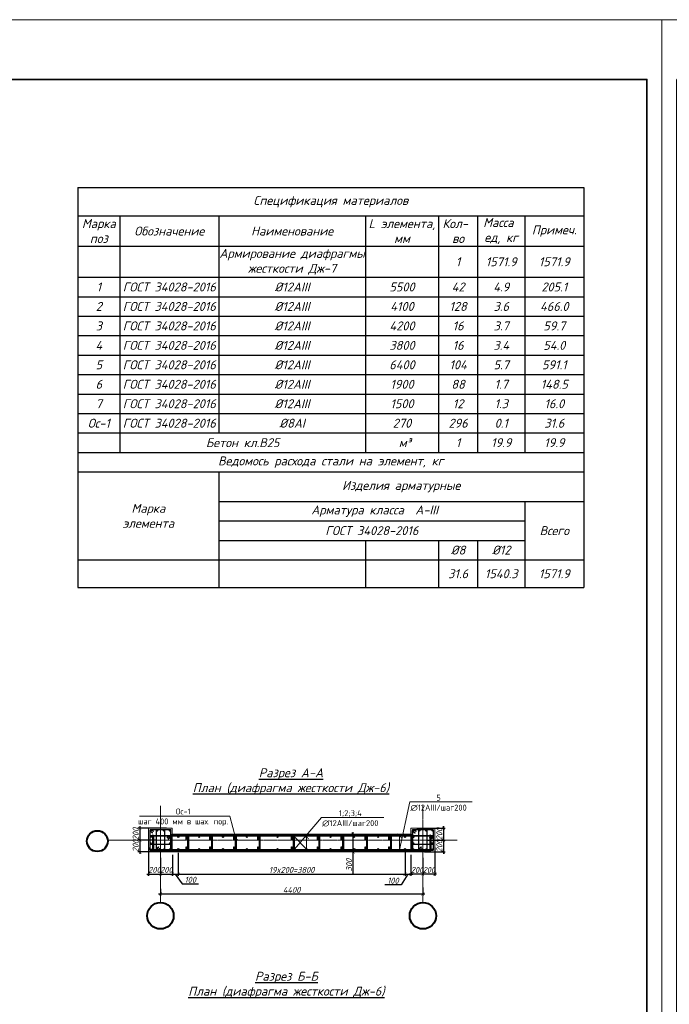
# Model space of a CAD drawing. Header units: millimetres. Extents: x -33345 to 4712671, y -3392 to 121473.
# Tile 1051 of 1056: x 4211096 to 4232875, y 70922 to 103901. Entities that reach past the tile are written whole.
import ezdxf
from ezdxf import colors
from ezdxf.entities.mleader import LeaderData, LeaderLine
from ezdxf.math import Vec2, Vec3

# ---------------------------------------------------------------- set-up
doc = ezdxf.new("R2010")
doc.units = ezdxf.units.MM
for name, pattern in [('AM_DIN_G_W050', [13.75, 9.75, -1.5, 1, -1.5]), ('ГОСТ 2.303 5', [24, 20, -1.5, 1, -1.5]), ('ГОСТ 2.303 6', [12, 8, -1.5, 1, -1.5]), ('осевая', [2, 1.25, -0.25, 0.25, -0.25])]:
    doc.linetypes.add(name, pattern=pattern)
doc.layers.add('_линия', color=7, linetype='Continuous')
for name, color, linetype, lineweight in [('w-line', 7, 'Continuous', 0), ('w-Армирования', 172, 'Continuous', 30), ('КЖ_ОСИ', 1, 'Continuous', 25), ('ос КЖ', 242, 'осевая', 15)]:
    doc.layers.add(name, color=color, linetype=linetype, lineweight=lineweight)
doc.styles.add('_text', font='isocpeui.ttf')
doc.styles.add('GOST-2.304_Type-B', font='GOST Common.ttf')
doc.styles.add('GOST-2.304_Type-B_italic', font='GOST Common Italic.ttf')
doc.styles.add('ISOCPEUR', font='isocpeui.ttf', dxfattribs={"height": 300})
doc.styles.add('Toxur', font='isocpeui.ttf', dxfattribs={"height": 250})
doc.dimstyles.new('A_100', dxfattribs={"dimtxt": 100, "dimasz": 50, "dimexe": 30, "dimexo": 50, "dimgap": 20, "dimtad": 1, "dimdec": 0, "dimtxsty": 'GOST-2.304_Type-B_italic', "dimblk": 'ARCHTICK', "dimcen": 0, "dimdle": 30, "dimclrd": 256, "dimclre": 256, "dimadec": 0, "dimazin": 0, "dimtfac": 1, "dimtdec": 0, "dimtmove": 0, "dimatfit": 3, "dimfxl": 1, "dimlwd": -1, "dimlwe": -1, "dimarcsym": 1})

# ---------------------------------------------------------------- blocks, each defined once
blk = doc.blocks.new('srhet')
at = {"lineweight": 20}
blk.add_lwpolyline([(-49807960, 24193266), (-49748560, 24193266), (-49748560, 24235266), (-49807960, 24235266)], close=True, dxfattribs=at)
at = {"lineweight": 35}
blk.add_lwpolyline([(-49805960, 24193766), (-49749060, 24193766), (-49749060, 24234766), (-49805960, 24234766)], close=True, dxfattribs=at)
blk = doc.blocks.new('*T2466')
at = {"color": 0, "linetype": 'ByBlock', "lineweight": -2, "transparency": 16777216}
for p, q in [((0, 0), (16958, 0)), ((0, 0), (0, -13404)), ((16958, 0), (16958, -13404)), ((0, -950), (16958, -950)), ((1405, -950), (1405, -8874)), ((4721, -950), (4721, -8222)), ((9640, -950), (9640, -8874)), ((12090, -950), (12090, -8874)), ((13401, -950), (13401, -8874)), ((14984, -950), (14984, -8874)), ((0, -1971), (16958, -1971)), ((0, -3007), (16958, -3007)), ((0, -3659), (16958, -3659)), ((0, -4311), (16958, -4311)), ((0, -4963), (16958, -4963)), ((0, -5614), (16958, -5614)), ((0, -6266), (16958, -6266)), ((0, -6918), (16958, -6918)), ((0, -7570), (16958, -7570)), ((0, -8222), (16958, -8222)), ((0, -8874), (16958, -8874)), ((0, -9525), (16958, -9525)), ((4721, -9525), (4721, -13404)), ((4721, -10516), (16958, -10516)), ((14984, -10516), (14984, -13404)), ((4721, -11168), (14984, -11168)), ((4721, -11820), (14984, -11820)), ((9640, -11820), (9640, -13404)), ((12090, -11820), (12090, -13404)), ((13401, -11820), (13401, -13404)), ((0, -12472), (16958, -12472)), ((0, -13404), (16958, -13404))]:
    blk.add_line(p, q, dxfattribs=at)
at = {"color": 0, "lineweight": 25, "transparency": 16777216, "char_height": 300, "attachment_point": 5}
for s, insert, width, style in [('Спецификация материалов ', (8479, -475), 16955.45, 'Toxur'), ('Марка поз', (702, -1460), 1401.56, 'Toxur'), ('Обозначение', (3063, -1460), 3313.91, 'Toxur'), ('Наименование', (7181, -1460), 4915.43, 'Toxur'), ('L элемента, мм', (10865, -1460), 2446.63, 'Toxur'), ('Кол-   во', (12745, -1460), 1308.13, 'Toxur'), ('Масса   ед, кг', (14192, -1460), 1580.36, 'Toxur'), ('Примеч.', (15971, -1460), 1971.44, 'Toxur'), ('{\\C230;Армирование диафрагмы жесткости Дж-7}', (7181, -2489), 4915.43, 'Toxur'), ('{\\C230;1}', (12745, -2489), 1308.13, 'Toxur'), ('{\\C230;1571.9}', (14192, -2489), 1580.36, 'Toxur'), ('{\\C230;1571.9}', (15971, -2489), 1971.44, 'Toxur'), ('{\\C5;ГОСТ 34028-2016}', (3063, -3333), 3313.91, 'Toxur'), ('{\\C5;1}', (702, -3333), 1401.56, 'Toxur'), ('{\\C5;%%C12АIII}', (7181, -3333), 4915.43, 'Toxur'), ('{\\C5;5500}', (10865, -3333), 2446.63, 'ISOCPEUR'), ('{\\C5;42}', (12745, -3333), 1308.13, 'Toxur'), ('{\\C5;4.9}', (14192, -3333), 1580.36, 'Toxur'), ('{\\C5;205.1}', (15971, -3333), 1971.44, 'Toxur'), ('{\\C5;ГОСТ 34028-2016}', (3063, -3985), 3313.91, 'Toxur'), ('{\\C5;2}', (702, -3985), 1401.56, 'Toxur'), ('{\\C5;%%C12АIII}', (7181, -3985), 4915.43, 'Toxur'), ('{\\C5;4100}', (10865, -3985), 2446.63, 'ISOCPEUR'), ('{\\C5;128}', (12745, -3985), 1308.13, 'Toxur'), ('{\\C5;3.6}', (14192, -3985), 1580.36, 'Toxur'), ('{\\C5;466.0}', (15971, -3985), 1971.44, 'Toxur'), ('{\\C5;ГОСТ 34028-2016}', (3063, -4637), 3313.91, 'Toxur'), ('{\\C5;3', (702, -4637), 1401.56, 'Toxur'), ('{\\C5;%%C12АIII}', (7181, -4637), 4915.43, 'Toxur'), ('{\\C5;4200}', (10865, -4637), 2446.63, 'ISOCPEUR'), ('{\\C5;16}', (12745, -4637), 1308.13, 'Toxur'), ('{\\C5;3.7}', (14192, -4637), 1580.36, 'Toxur'), ('{\\C5;59.7}', (15971, -4637), 1971.44, 'Toxur'), ('{\\C5;ГОСТ 34028-2016}', (3063, -5289), 3313.91, 'Toxur'), ('{\\C5;4', (702, -5289), 1401.56, 'Toxur'), ('{\\C5;%%C12АIII}', (7181, -5289), 4915.43, 'Toxur'), ('{\\C5;3800}', (10865, -5289), 2446.63, 'ISOCPEUR'), ('{\\C5;16}', (12745, -5289), 1308.13, 'Toxur'), ('{\\C5;3.4}', (14192, -5289), 1580.36, 'Toxur'), ('{\\C5;54.0}', (15971, -5289), 1971.44, 'Toxur'), ('{\\C5;ГОСТ 34028-2016}', (3063, -5940), 3313.91, 'Toxur'), ('{\\C5;5', (702, -5940), 1401.56, 'Toxur'), ('{\\C5;%%C12АIII}', (7181, -5940), 4915.43, 'Toxur'), ('{\\C5;6400}', (10865, -5940), 2446.63, 'ISOCPEUR'), ('{\\C5;104}', (12745, -5940), 1308.13, 'Toxur'), ('{\\C5;5.7}', (14192, -5940), 1580.36, 'Toxur'), ('{\\C5;591.1}', (15971, -5940), 1971.44, 'Toxur'), ('{\\C5;ГОСТ 34028-2016}', (3063, -6592), 3313.91, 'Toxur'), ('{\\C5;6}', (702, -6592), 1401.56, 'Toxur'), ('{\\C5;%%C12АIII}', (7181, -6592), 4915.43, 'Toxur'), ('{\\C5;1900}', (10865, -6592), 2446.63, 'ISOCPEUR'), ('{\\C5;88}', (12745, -6592), 1308.13, 'Toxur'), ('{\\C5;1.7}', (14192, -6592), 1580.36, 'Toxur'), ('{\\C5;148.5}', (15971, -6592), 1971.44, 'Toxur'), ('{\\C5;ГОСТ 34028-2016}', (3063, -7244), 3313.91, 'Toxur'), ('{\\C5;7}', (702, -7244), 1401.56, 'Toxur'), ('{\\C5;%%C12АIII}', (7181, -7244), 4915.43, 'Toxur'), ('{\\C5;1500}', (10865, -7244), 2446.63, 'ISOCPEUR'), ('{\\C5;12}', (12745, -7244), 1308.13, 'Toxur'), ('{\\C5;1.3}', (14192, -7244), 1580.36, 'Toxur'), ('{\\C5;16.0}', (15971, -7244), 1971.44, 'Toxur'), ('{\\C5;ГОСТ 34028-2016}', (3063, -7896), 3313.91, 'Toxur'), ('{\\C5;Ос-1}', (702, -7896), 1401.56, 'Toxur'), ('{\\C5;%%C8АI}', (7181, -7896), 4915.43, 'Toxur'), ('{\\C5;270}', (10865, -7896), 2446.63, 'Toxur'), ('{\\C5;296}', (12745, -7896), 1308.13, 'Toxur'), ('{\\C5;0.1}', (14192, -7896), 1580.36, 'Toxur'), ('{\\C5;31.6}', (15971, -7896), 1971.44, 'Toxur'), ('{\\C230;Бетон кл.В25   }', (5522, -8548), 8232.34, 'Toxur'), ('{\\C230; м³ }', (10865, -8548), 2446.63, 'Toxur'), ('{\\C230;1}', (12745, -8548), 1307.53, 'Toxur'), ('{\\C230;19.9}', (14192, -8548), 1579.76, 'Toxur'), ('{\\C230;19.9}', (15971, -8548), 1970.84, 'Toxur'), ('\\A1;Ведомось расхода стали на элемент, кг', (8479, -9200), 16955.45, 'Toxur'), ('\\A1;Изделия арматурные', (10840, -10021), 12233.98, 'Toxur'), ('Марка \\Pэлемента', (2361, -10998), 4718.47, 'Toxur'), ('\\A1; Арматура класса  А-III', (9853, -10842), 10259.54, 'Toxur'), ('{\\C5;ГОСТ 34028-2016}', (9853, -11494), 10259.54, 'Toxur'), ('Всего', (15971, -11494), 1971.44, 'Toxur'), ('%%C8', (12745, -12146), 1308.13, 'Toxur'), ('%%C12', (14192, -12146), 1580.36, 'Toxur'), ('31.6', (12745, -12938), 1308.13, 'Toxur'), ('1540.3', (14192, -12938), 1580.36, 'Toxur'), ('1571.9', (15971, -12938), 1971.44, 'Toxur')]:
    blk.add_mtext(s, dxfattribs=dict(at, insert=insert, width=width, style=style))
blk = doc.blocks.new('_ArchTick')
at = {"color": 0, "linetype": 'ByBlock', "const_width": 0.15}
blk.add_lwpolyline([(-0.5, -0.5), (0.5, 0.5)], dxfattribs=at)
blk = doc.blocks.new('*D823')
at = {"transparency": 16777216}
for p, q in [((4019942, 1529913), (4019942, 1529774)), ((4019972, 1529804), (4015512, 1529804)), ((4015542, 1529890), (4015542, 1529774))]:
    blk.add_line(p, q, dxfattribs=at)
at = {"layer": 'Defpoints', "color": 0, "lineweight": 0, "transparency": 16777216}
for p in [(4015542, 1529940), (4019942, 1529963), (4015542, 1529804)]:
    blk.add_point(p, dxfattribs=at)
at = {"transparency": 16777216, "xscale": 50, "yscale": 50, "zscale": 50, "rotation": 180}
blk.add_blockref('_ArchTick', (4015542, 1529804), dxfattribs=at)
at = {"transparency": 16777216, "xscale": 50, "yscale": 50, "zscale": 50}
blk.add_blockref('_ArchTick', (4019942, 1529804), dxfattribs=at)
at = {"color": 0, "transparency": 16777216, "insert": (4017742, 1529874), "char_height": 100, "attachment_point": 5, "style": 'GOST-2.304_Type-B_italic'}
blk.add_mtext('4400', dxfattribs=at)
blk = doc.blocks.new('sg')
at = {"layer": 'w-line', "color": 0, "ltscale": 100}
blk.add_lwpolyline([(-221433862, 49544442), (-221428862, 49544442), (-221428862, 49549442), (-221433862, 49549442)], close=True, dxfattribs=at)
at = {"layer": 'w-Армирования', "color": 0, "lineweight": 13, "ltscale": 100}
for points in [[(-221432986, 49548466), (-221433441, 49548827, -0.7364565), (-221433362, 49549082), (-221429362, 49549082, -0.4142136), (-221429222, 49548942), (-221429222, 49544942, -0.4142136), (-221429362, 49544802), (-221433362, 49544802, -0.4142136), (-221433502, 49544942), (-221433502, 49548942, -0.6509933), (-221433268, 49549046), (-221432831, 49548700), (-221432782, 49548762), (-221433214, 49549105, 0.651037), (-221433582, 49548942), (-221433582, 49544942, 0.4142136), (-221433362, 49544722), (-221429362, 49544722, 0.4142136), (-221429142, 49544942), (-221429142, 49548942, 0.4142136), (-221429362, 49549162), (-221433362, 49549162, 0.7364553), (-221433487, 49548761), (-221433035, 49548403)], [(-221431684, 49545420), (-221432147, 49545053, 0.7161724), (-221432062, 49544802), (-221430662, 49544802, 0.4142136), (-221430522, 49544942), (-221430522, 49548942, 0.4142136), (-221430662, 49549082), (-221432062, 49549082, 0.4142136), (-221432202, 49548942), (-221432202, 49544942, 0.6451153), (-221431970, 49544837), (-221431530, 49545186), (-221431480, 49545123), (-221431916, 49544778, -0.6474561), (-221432282, 49544942), (-221432282, 49548942, -0.4142136), (-221432062, 49549162), (-221430662, 49549162, -0.4142136), (-221430442, 49548942), (-221430442, 49544942, -0.4142136), (-221430662, 49544722), (-221432062, 49544722, -0.7402736), (-221432185, 49545124), (-221431734, 49545482)], [(-221429895, 49547398), (-221429455, 49547747, -0.6451392), (-221429222, 49547642), (-221429222, 49546242, -0.4142136), (-221429362, 49546102), (-221433362, 49546102, -0.4142136), (-221433502, 49546242), (-221433502, 49547642, -0.4142136), (-221433362, 49547782), (-221429362, 49547782, -0.7424151), (-221429285, 49547525), (-221429740, 49547164), (-221429691, 49547102), (-221429239, 49547459, 0.7402736), (-221429362, 49547862), (-221433362, 49547862, 0.4142136), (-221433582, 49547642), (-221433582, 49546242, 0.4142136), (-221433362, 49546022), (-221429362, 49546022, 0.4142136), (-221429142, 49546242), (-221429142, 49547642, 0.6474593), (-221429508, 49547806), (-221429944, 49547461)]]:
    blk.add_lwpolyline(points, format="xyb", close=True, dxfattribs=at)
for centre in [(-221433362, 49548942), (-221432062, 49548942), (-221430662, 49548942), (-221429362, 49548942), (-221433362, 49547642), (-221429362, 49547642), (-221433362, 49546242), (-221433362, 49544942), (-221432062, 49544942), (-221430662, 49544942), (-221429362, 49546242), (-221429362, 49544942)]:
    blk.add_circle(centre, 140, dxfattribs=at)
at = {"layer": 'КЖ_ОСИ', "color": 0, "linetype": 'AM_DIN_G_W050', "lineweight": 13, "ltscale": 100}
for points in [[(-221432807, 49548731), (-221433250, 49549083, 0.6274968), (-221433542, 49548942), (-221433542, 49544942, 0.4142136), (-221433362, 49544762), (-221429362, 49544762, 0.4142136), (-221429182, 49544942), (-221429182, 49548942, 0.4142136), (-221429362, 49549122), (-221433362, 49549122, 0.7016331), (-221433477, 49548804), (-221433011, 49548434)], [(-221431505, 49545154), (-221431949, 49544802, -0.6306121), (-221432242, 49544942), (-221432242, 49548942, -0.4142136), (-221432062, 49549122), (-221430662, 49549122, -0.4142136), (-221430482, 49548942), (-221430482, 49544942, -0.4142136), (-221430662, 49544762), (-221432062, 49544762, -0.6306019), (-221432202, 49545055), (-221431709, 49545451)], [(-221429715, 49547133), (-221429222, 49547529, 0.6306121), (-221429362, 49547822), (-221433362, 49547822, 0.4142136), (-221433542, 49547642), (-221433542, 49546242, 0.4142136), (-221433362, 49546062), (-221429362, 49546062, 0.4142136), (-221429182, 49546242), (-221429182, 49547642, 0.6306019), (-221429475, 49547782), (-221429919, 49547430)]]:
    blk.add_lwpolyline(points, format="xyb", dxfattribs=at)
blk = doc.blocks.new('*D824')
at = {"transparency": 16777216}
for p, q in [((4015342, 1530585), (4015342, 1530108)), ((4015542, 1530408), (4015542, 1530108)), ((4015312, 1530138), (4015572, 1530138))]:
    blk.add_line(p, q, dxfattribs=at)
at = {"layer": 'Defpoints', "color": 0, "lineweight": 0, "transparency": 16777216}
for p in [(4015342, 1530635), (4015542, 1530458), (4015542, 1530138)]:
    blk.add_point(p, dxfattribs=at)
at = {"transparency": 16777216, "xscale": 50, "yscale": 50, "zscale": 50, "rotation": 180}
blk.add_blockref('_ArchTick', (4015342, 1530138), dxfattribs=at)
at = {"transparency": 16777216, "xscale": 50, "yscale": 50, "zscale": 50}
blk.add_blockref('_ArchTick', (4015542, 1530138), dxfattribs=at)
at = {"color": 0, "transparency": 16777216, "insert": (4015442, 1530208), "char_height": 100, "attachment_point": 5, "style": 'GOST-2.304_Type-B_italic'}
blk.add_mtext('200', dxfattribs=at)
blk = doc.blocks.new('*D825')
at = {"transparency": 16777216}
for p, q in [((4015542, 1530408), (4015542, 1530108)), ((4015742, 1530458), (4015742, 1530108)), ((4015512, 1530138), (4015772, 1530138))]:
    blk.add_line(p, q, dxfattribs=at)
at = {"layer": 'Defpoints', "color": 0, "lineweight": 0, "transparency": 16777216}
for p in [(4015542, 1530458), (4015742, 1530508), (4015742, 1530138)]:
    blk.add_point(p, dxfattribs=at)
at = {"transparency": 16777216, "xscale": 50, "yscale": 50, "zscale": 50, "rotation": 180}
blk.add_blockref('_ArchTick', (4015542, 1530138), dxfattribs=at)
at = {"transparency": 16777216, "xscale": 50, "yscale": 50, "zscale": 50}
blk.add_blockref('_ArchTick', (4015742, 1530138), dxfattribs=at)
at = {"color": 0, "transparency": 16777216, "insert": (4015642, 1530208), "char_height": 100, "attachment_point": 5, "style": 'GOST-2.304_Type-B_italic'}
blk.add_mtext('200', dxfattribs=at)
blk = doc.blocks.new('*D826')
at = {"transparency": 16777216}
for p, q in [((4015742, 1530458), (4015742, 1530108)), ((4015842, 1530496), (4015842, 1530108)), ((4015712, 1530138), (4015872, 1530138)), ((4015792, 1530138), (4015904, 1529973)), ((4015904, 1529973), (4016182, 1529973))]:
    blk.add_line(p, q, dxfattribs=at)
at = {"layer": 'Defpoints', "color": 0, "lineweight": 0, "transparency": 16777216}
for p in [(4015742, 1530508), (4015842, 1530546), (4015842, 1530138)]:
    blk.add_point(p, dxfattribs=at)
at = {"transparency": 16777216, "xscale": 50, "yscale": 50, "zscale": 50, "rotation": 180}
blk.add_blockref('_ArchTick', (4015742, 1530138), dxfattribs=at)
at = {"transparency": 16777216, "xscale": 50, "yscale": 50, "zscale": 50}
blk.add_blockref('_ArchTick', (4015842, 1530138), dxfattribs=at)
at = {"color": 0, "transparency": 16777216, "insert": (4016043, 1530043), "char_height": 100, "attachment_point": 5, "style": 'GOST-2.304_Type-B_italic'}
blk.add_mtext('100', dxfattribs=at)
blk = doc.blocks.new('*D827')
at = {"transparency": 16777216}
for p, q in [((4015842, 1530496), (4015842, 1530108)), ((4019642, 1530500), (4019642, 1530108)), ((4015812, 1530138), (4019672, 1530138))]:
    blk.add_line(p, q, dxfattribs=at)
at = {"layer": 'Defpoints', "color": 0, "lineweight": 0, "transparency": 16777216}
for p in [(4015842, 1530546), (4019642, 1530550), (4019642, 1530138)]:
    blk.add_point(p, dxfattribs=at)
at = {"transparency": 16777216, "xscale": 50, "yscale": 50, "zscale": 50, "rotation": 180}
blk.add_blockref('_ArchTick', (4015842, 1530138), dxfattribs=at)
at = {"transparency": 16777216, "xscale": 50, "yscale": 50, "zscale": 50}
blk.add_blockref('_ArchTick', (4019642, 1530138), dxfattribs=at)
at = {"color": 0, "transparency": 16777216, "insert": (4017742, 1530208), "char_height": 100, "attachment_point": 5, "style": 'GOST-2.304_Type-B_italic'}
blk.add_mtext('19x200=3800', dxfattribs=at)
blk = doc.blocks.new('*D828')
at = {"transparency": 16777216}
for p, q in [((4019642, 1530500), (4019642, 1530108)), ((4019742, 1530458), (4019742, 1530108)), ((4019692, 1530138), (4019580, 1529958)), ((4019612, 1530138), (4019772, 1530138)), ((4019580, 1529958), (4019302, 1529958))]:
    blk.add_line(p, q, dxfattribs=at)
at = {"layer": 'Defpoints', "color": 0, "lineweight": 0, "transparency": 16777216}
for p in [(4019642, 1530550), (4019742, 1530508), (4019742, 1530138)]:
    blk.add_point(p, dxfattribs=at)
at = {"transparency": 16777216, "xscale": 50, "yscale": 50, "zscale": 50, "rotation": 180}
blk.add_blockref('_ArchTick', (4019642, 1530138), dxfattribs=at)
at = {"transparency": 16777216, "xscale": 50, "yscale": 50, "zscale": 50}
blk.add_blockref('_ArchTick', (4019742, 1530138), dxfattribs=at)
at = {"color": 0, "transparency": 16777216, "insert": (4019441, 1530028), "char_height": 100, "attachment_point": 5, "style": 'GOST-2.304_Type-B_italic'}
blk.add_mtext('100', dxfattribs=at)
blk = doc.blocks.new('*D829')
at = {"transparency": 16777216}
for p, q in [((4018772, 1530808), (4018743, 1530808)), ((4018773, 1530478), (4018773, 1530838)), ((4018772, 1530508), (4018743, 1530508)), ((4018773, 1530140), (4018773, 1530508))]:
    blk.add_line(p, q, dxfattribs=at)
at = {"layer": 'Defpoints', "color": 0, "lineweight": 0, "transparency": 16777216}
for p in [(4018773, 1530808), (4018822, 1530808), (4018822, 1530508)]:
    blk.add_point(p, dxfattribs=at)
at = {"transparency": 16777216, "xscale": 50, "yscale": 50, "zscale": 50}
for p, rotation in [((4018773, 1530808), 90), ((4018773, 1530508), 270)]:
    blk.add_blockref('_ArchTick', p, dxfattribs=dict(at, rotation=rotation))
at = {"color": 0, "transparency": 16777216, "insert": (4018703, 1530288), "char_height": 100, "attachment_point": 5, "rotation": 90, "style": 'GOST-2.304_Type-B_italic'}
blk.add_mtext('300', dxfattribs=at)
blk = doc.blocks.new('*D830')
at = {"transparency": 16777216}
for p, q in [((4015643, 1530908), (4015166, 1530908)), ((4015196, 1530938), (4015196, 1530678)), ((4015467, 1530708), (4015166, 1530708))]:
    blk.add_line(p, q, dxfattribs=at)
at = {"layer": 'Defpoints', "color": 0, "lineweight": 0, "transparency": 16777216}
for p in [(4015693, 1530908), (4015196, 1530708), (4015517, 1530708)]:
    blk.add_point(p, dxfattribs=at)
at = {"transparency": 16777216, "xscale": 50, "yscale": 50, "zscale": 50}
for p, rotation in [((4015196, 1530908), 90), ((4015196, 1530708), 270)]:
    blk.add_blockref('_ArchTick', p, dxfattribs=dict(at, rotation=rotation))
at = {"color": 0, "transparency": 16777216, "insert": (4015126, 1530808), "char_height": 100, "attachment_point": 5, "rotation": 90, "style": 'GOST-2.304_Type-B_italic'}
blk.add_mtext('200', dxfattribs=at)
blk = doc.blocks.new('*D831')
at = {"transparency": 16777216}
for p, q in [((4015196, 1530738), (4015196, 1530478)), ((4015467, 1530708), (4015166, 1530708)), ((4015517, 1530508), (4015166, 1530508))]:
    blk.add_line(p, q, dxfattribs=at)
at = {"layer": 'Defpoints', "color": 0, "lineweight": 0, "transparency": 16777216}
for p in [(4015517, 1530708), (4015196, 1530508), (4015567, 1530508)]:
    blk.add_point(p, dxfattribs=at)
at = {"transparency": 16777216, "xscale": 50, "yscale": 50, "zscale": 50}
for p, rotation in [((4015196, 1530708), 90), ((4015196, 1530508), 270)]:
    blk.add_blockref('_ArchTick', p, dxfattribs=dict(at, rotation=rotation))
at = {"color": 0, "transparency": 16777216, "insert": (4015126, 1530608), "char_height": 100, "attachment_point": 5, "rotation": 90, "style": 'GOST-2.304_Type-B_italic'}
blk.add_mtext('200', dxfattribs=at)
blk = doc.blocks.new('*D832')
at = {"transparency": 16777216}
for p, q in [((4020142, 1530585), (4020142, 1530108)), ((4019942, 1530408), (4019942, 1530108)), ((4020172, 1530138), (4019912, 1530138))]:
    blk.add_line(p, q, dxfattribs=at)
at = {"layer": 'Defpoints', "color": 0, "lineweight": 0, "transparency": 16777216}
for p in [(4020142, 1530635), (4019942, 1530458), (4019942, 1530138)]:
    blk.add_point(p, dxfattribs=at)
at = {"transparency": 16777216, "xscale": 50, "yscale": 50, "zscale": 50, "rotation": 180}
blk.add_blockref('_ArchTick', (4019942, 1530138), dxfattribs=at)
at = {"transparency": 16777216, "xscale": 50, "yscale": 50, "zscale": 50}
blk.add_blockref('_ArchTick', (4020142, 1530138), dxfattribs=at)
at = {"color": 0, "transparency": 16777216, "insert": (4020042, 1530208), "char_height": 100, "attachment_point": 5, "style": 'GOST-2.304_Type-B_italic'}
blk.add_mtext('200', dxfattribs=at)
blk = doc.blocks.new('*D833')
at = {"transparency": 16777216}
for p, q in [((4019742, 1530458), (4019742, 1530108)), ((4019942, 1530408), (4019942, 1530108)), ((4019972, 1530138), (4019712, 1530138))]:
    blk.add_line(p, q, dxfattribs=at)
at = {"layer": 'Defpoints', "color": 0, "lineweight": 0, "transparency": 16777216}
for p in [(4019742, 1530508), (4019942, 1530458), (4019742, 1530138)]:
    blk.add_point(p, dxfattribs=at)
at = {"transparency": 16777216, "xscale": 50, "yscale": 50, "zscale": 50, "rotation": 180}
blk.add_blockref('_ArchTick', (4019742, 1530138), dxfattribs=at)
at = {"transparency": 16777216, "xscale": 50, "yscale": 50, "zscale": 50}
blk.add_blockref('_ArchTick', (4019942, 1530138), dxfattribs=at)
at = {"color": 0, "transparency": 16777216, "insert": (4019842, 1530208), "char_height": 100, "attachment_point": 5, "style": 'GOST-2.304_Type-B_italic'}
blk.add_mtext('200', dxfattribs=at)
blk = doc.blocks.new('*D834')
at = {"transparency": 16777216}
for p, q in [((4019840, 1530908), (4020317, 1530908)), ((4020287, 1530938), (4020287, 1530678)), ((4020016, 1530708), (4020317, 1530708))]:
    blk.add_line(p, q, dxfattribs=at)
at = {"layer": 'Defpoints', "color": 0, "lineweight": 0, "transparency": 16777216}
for p in [(4019790, 1530908), (4019966, 1530708), (4020287, 1530708)]:
    blk.add_point(p, dxfattribs=at)
at = {"transparency": 16777216, "xscale": 50, "yscale": 50, "zscale": 50}
for p, rotation in [((4020287, 1530908), 90), ((4020287, 1530708), 270)]:
    blk.add_blockref('_ArchTick', p, dxfattribs=dict(at, rotation=rotation))
at = {"color": 0, "transparency": 16777216, "insert": (4020217, 1530808), "char_height": 100, "attachment_point": 5, "rotation": 90, "style": 'GOST-2.304_Type-B_italic'}
blk.add_mtext('200', dxfattribs=at)
blk = doc.blocks.new('*D835')
at = {"transparency": 16777216}
for p, q in [((4020287, 1530738), (4020287, 1530478)), ((4020016, 1530708), (4020317, 1530708)), ((4019966, 1530508), (4020317, 1530508))]:
    blk.add_line(p, q, dxfattribs=at)
at = {"layer": 'Defpoints', "color": 0, "lineweight": 0, "transparency": 16777216}
for p in [(4019966, 1530708), (4019916, 1530508), (4020287, 1530508)]:
    blk.add_point(p, dxfattribs=at)
at = {"transparency": 16777216, "xscale": 50, "yscale": 50, "zscale": 50}
for p, rotation in [((4020287, 1530708), 90), ((4020287, 1530508), 270)]:
    blk.add_blockref('_ArchTick', p, dxfattribs=dict(at, rotation=rotation))
at = {"color": 0, "transparency": 16777216, "insert": (4020217, 1530608), "char_height": 100, "attachment_point": 5, "rotation": 90, "style": 'GOST-2.304_Type-B_italic'}
blk.add_mtext('200', dxfattribs=at)
blk = doc.blocks.new('ЫУЕР')
at = {"color": 0, "lineweight": 30, "ltscale": 12}
for points in [[(4015406.6, 1530788.4), (4015406.6, 1530556.6, 0.4142136), (4015431.8, 1530531.4), (4020046.4, 1530531.4, 0.4142136), (4020071.6, 1530556.6), (4020071.6, 1530788.4), (4020057.6, 1530788.4), (4020057.6, 1530556.6, -0.4979152), (4020046.4, 1530545.4), (4015431.8, 1530545.4, -0.4142136), (4015420.6, 1530556.6), (4015420.6, 1530788.4)], [(4015412.3, 1530528.4), (4015412.3, 1530760.2, -0.4142136), (4015437.5, 1530785.4), (4020052.1, 1530785.4, -0.4142136), (4020077.3, 1530760.2), (4020077.3, 1530528.4), (4020063.3, 1530528.4), (4020063.3, 1530760.2, 0.4979152), (4020052.1, 1530771.4), (4015437.5, 1530771.4, 0.4142136), (4015426.3, 1530760.2), (4015426.3, 1530528.4)], [(4015980.8, 1530594.4), (4015980.8, 1530555, 1), (4016002.4, 1530555), (4016002.4, 1530761.8, 1.0000011), (4015980.8, 1530761.8), (4015980.8, 1530717.3), (4015972.8, 1530717.3), (4015972.8, 1530761.8, -1), (4016010.4, 1530761.8), (4016010.4, 1530555, -1), (4015972.8, 1530555), (4015972.8, 1530594.4)], [(4016380.8, 1530594.4), (4016380.8, 1530555, 1), (4016402.4, 1530555), (4016402.4, 1530761.8, 1.0000011), (4016380.8, 1530761.8), (4016380.8, 1530717.3), (4016372.8, 1530717.3), (4016372.8, 1530761.8, -1), (4016410.4, 1530761.8), (4016410.4, 1530555, -1), (4016372.8, 1530555), (4016372.8, 1530594.4)], [(4016780.8, 1530594.4), (4016780.8, 1530555, 1), (4016802.4, 1530555), (4016802.4, 1530761.8, 1.0000011), (4016780.8, 1530761.8), (4016780.8, 1530717.3), (4016772.8, 1530717.3), (4016772.8, 1530761.8, -1), (4016810.4, 1530761.8), (4016810.4, 1530555, -1), (4016772.8, 1530555), (4016772.8, 1530594.4)], [(4017180.8, 1530594.4), (4017180.8, 1530555, 1), (4017202.4, 1530555), (4017202.4, 1530761.8, 1.0000011), (4017180.8, 1530761.8), (4017180.8, 1530717.3), (4017172.8, 1530717.3), (4017172.8, 1530761.8, -1), (4017210.4, 1530761.8), (4017210.4, 1530555, -1), (4017172.8, 1530555), (4017172.8, 1530594.4)], [(4017749.2, 1530594.4), (4017749.2, 1530555, 1), (4017770.8, 1530555), (4017770.8, 1530761.8, 1.0000011), (4017749.2, 1530761.8), (4017749.2, 1530717.3), (4017741.2, 1530717.3), (4017741.2, 1530761.8, -1), (4017778.8, 1530761.8), (4017778.8, 1530555, -1), (4017741.2, 1530555), (4017741.2, 1530594.4)], [(4018180.8, 1530594.4), (4018180.8, 1530555, 1), (4018202.4, 1530555), (4018202.4, 1530761.8, 1.0000011), (4018180.8, 1530761.8), (4018180.8, 1530717.3), (4018172.8, 1530717.3), (4018172.8, 1530761.8, -1), (4018210.4, 1530761.8), (4018210.4, 1530555, -1), (4018172.8, 1530555), (4018172.8, 1530594.4)], [(4018580.8, 1530594.4), (4018580.8, 1530555, 1), (4018602.4, 1530555), (4018602.4, 1530761.8, 1.0000011), (4018580.8, 1530761.8), (4018580.8, 1530717.3), (4018572.8, 1530717.3), (4018572.8, 1530761.8, -1), (4018610.4, 1530761.8), (4018610.4, 1530555, -1), (4018572.8, 1530555), (4018572.8, 1530594.4)], [(4018980.8, 1530594.4), (4018980.8, 1530555, 1), (4019002.4, 1530555), (4019002.4, 1530761.8, 1.0000011), (4018980.8, 1530761.8), (4018980.8, 1530717.3), (4018972.8, 1530717.3), (4018972.8, 1530761.8, -1), (4019010.4, 1530761.8), (4019010.4, 1530555, -1), (4018972.8, 1530555), (4018972.8, 1530594.4)], [(4019380.8, 1530594.4), (4019380.8, 1530555, 1), (4019402.4, 1530555), (4019402.4, 1530761.8, 1.0000011), (4019380.8, 1530761.8), (4019380.8, 1530717.3), (4019372.8, 1530717.3), (4019372.8, 1530761.8, -1), (4019410.4, 1530761.8), (4019410.4, 1530555, -1), (4019372.8, 1530555), (4019372.8, 1530594.4)]]:
    blk.add_lwpolyline(points, format="xyb", close=True, dxfattribs=at)
at = {"color": 0, "linetype": 'ГОСТ 2.303 5'}
for points in [[(4020064.6, 1530788.4), (4020064.6, 1530556.6, -0.4142136), (4020046.4, 1530538.4), (4015431.8, 1530538.4, -0.4142136), (4015413.6, 1530556.6), (4015413.6, 1530788.4)], [(4020070.3, 1530528.4), (4020070.3, 1530760.2, 0.4142136), (4020052.1, 1530778.4), (4015437.5, 1530778.4, 0.4142136), (4015419.3, 1530760.2), (4015419.3, 1530528.4)]]:
    blk.add_lwpolyline(points, format="xyb", dxfattribs=at)
blk.add_lwpolyline([(4015741.6, 1530808.4), (4019741.6, 1530808.4), (4019741.6, 1530508.4), (4015741.6, 1530508.4)], close=True)
at = {"color": 0, "linetype": 'ГОСТ 2.303 6'}
for points in [[(4015976.8, 1530594.4), (4015976.8, 1530555, 1), (4016006.4, 1530555), (4016006.4, 1530761.8, 1), (4015976.8, 1530761.8), (4015976.8, 1530717.3)], [(4016376.8, 1530594.4), (4016376.8, 1530555, 1), (4016406.4, 1530555), (4016406.4, 1530761.8, 1), (4016376.8, 1530761.8), (4016376.8, 1530717.3)], [(4016776.8, 1530594.4), (4016776.8, 1530555, 1), (4016806.4, 1530555), (4016806.4, 1530761.8, 1), (4016776.8, 1530761.8), (4016776.8, 1530717.3)], [(4017176.8, 1530594.4), (4017176.8, 1530555, 1), (4017206.4, 1530555), (4017206.4, 1530761.8, 1), (4017176.8, 1530761.8), (4017176.8, 1530717.3)], [(4017745.2, 1530594.4), (4017745.2, 1530555, 1), (4017774.8, 1530555), (4017774.8, 1530761.8, 1), (4017745.2, 1530761.8), (4017745.2, 1530717.3)], [(4018176.8, 1530594.4), (4018176.8, 1530555, 1), (4018206.4, 1530555), (4018206.4, 1530761.8, 1), (4018176.8, 1530761.8), (4018176.8, 1530717.3)], [(4018576.8, 1530594.4), (4018576.8, 1530555, 1), (4018606.4, 1530555), (4018606.4, 1530761.8, 1), (4018576.8, 1530761.8), (4018576.8, 1530717.3)], [(4018976.8, 1530594.4), (4018976.8, 1530555, 1), (4019006.4, 1530555), (4019006.4, 1530761.8, 1), (4018976.8, 1530761.8), (4018976.8, 1530717.3)], [(4019376.8, 1530594.4), (4019376.8, 1530555, 1), (4019406.4, 1530555), (4019406.4, 1530761.8, 1), (4019376.8, 1530761.8), (4019376.8, 1530717.3)]]:
    blk.add_lwpolyline(points, format="xyb", dxfattribs=at)
at = {"lineweight": 40}
for centre, radius in [((4014484.8, 1530690.2), 174.7), ((4015541.6, 1529440.2), 221.5), ((4019941.6, 1529440.2), 221.5)]:
    blk.add_circle(centre, radius, dxfattribs=at)
at = {"color": 0, "lineweight": 30, "ltscale": 4}
for centre, radius in [((4015841.6, 1530761.8), 9), ((4015991.6, 1530761.8), 9), ((4016191.6, 1530761.8), 9), ((4016391.6, 1530761.8), 9), ((4016591.6, 1530761.8), 9), ((4016791.6, 1530761.8), 9), ((4016991.6, 1530761.8), 9), ((4017191.6, 1530761.8), 9), ((4017503.5, 1530761.8), 9), ((4017760, 1530761.8), 9), ((4017991.6, 1530761.8), 9), ((4018191.6, 1530761.8), 9), ((4018391.6, 1530761.8), 9), ((4018591.6, 1530761.8), 9), ((4018791.6, 1530761.8), 9), ((4018991.6, 1530761.8), 9), ((4019191.6, 1530761.8), 9), ((4019391.6, 1530761.8), 9), ((4019641.6, 1530761.8), 9), ((4015841.6, 1530555), 9.6), ((4015991.6, 1530555), 9.6), ((4016191.6, 1530555), 9.6), ((4016391.6, 1530555), 9.6), ((4016591.6, 1530555), 9.6), ((4016791.6, 1530555), 9.6), ((4016991.6, 1530555), 9.6), ((4017191.6, 1530555), 9.6), ((4017503.5, 1530555), 9.6), ((4017760, 1530555), 9.6), ((4017991.6, 1530555), 9.6), ((4018191.6, 1530555), 9.6), ((4018391.6, 1530555), 9.6), ((4018591.6, 1530555), 9.6), ((4018791.6, 1530555), 9.6), ((4018991.6, 1530555), 9.6), ((4019191.6, 1530555), 9.6), ((4019391.6, 1530555), 9.6), ((4019641.6, 1530555), 9.6)]:
    blk.add_circle(centre, radius, dxfattribs=at)
at = {"layer": 'ос КЖ', "lineweight": 15, "ltscale": 20}
for p, q in [((4015541.6, 1531279.2), (4015541.6, 1529661.7)), ((4019941.6, 1531279.2), (4019941.6, 1529661.7))]:
    blk.add_line(p, q, dxfattribs=at)
blk.add_lwpolyline([(4020517.6, 1530708.4), (4019817.1, 1530708.4), (4015807.3, 1530708.4), (4014659.5, 1530708.4)], dxfattribs=at)
at = {"lineweight": 13, "xscale": 0.07999999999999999, "yscale": 0.07999999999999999, "zscale": 0.07999999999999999}
for p in [(21730050.6, -2433047), (21734450.6, -2433047)]:
    blk.add_blockref('sg', p, dxfattribs=at)
at = {"ltscale": 20, "char_height": 150, "width": 7656.631, "attachment_point": 5, "style": '_text'}
for s, insert in [('{\\LРазрез А-А \\PПлан (диафрагма жесткости Дж-6) }', (4017729.6, 1531689.5)), ('{\\LРазрез Б-Б\\PПлан (диафрагма жесткости Дж-6) }', (4017654.4, 1528281.7))]:
    blk.add_mtext(s, dxfattribs=dict(at, insert=insert))
for base, p1, p2, angle, picture, middle in [((4015196.2, 1530708.4), (4015693.2, 1530908.4), (4015516.8, 1530708.4), 270, '*D830', (4015196.2, 1530808.4)), ((4020287, 1530708.4), (4019790.1, 1530908.4), (4019966.5, 1530708.4), 270, '*D834', (4020287, 1530808.4)), ((4015196.2, 1530508.4), (4015516.8, 1530708.4), (4015566.8, 1530508.4), 270, '*D831', (4015196.2, 1530608.4)), ((4018772.6, 1530808.4), (4018821.8, 1530508.4), (4018821.8, 1530808.4), 90, '*D829', (4018851.1, 1530288.3)), ((4020287, 1530508.4), (4019966.5, 1530708.4), (4019916.5, 1530508.4), 270, '*D835', (4020287, 1530608.4)), ((4019941.6, 1530137.9), (4020141.6, 1530634.8), (4019941.6, 1530458.4), 180, '*D832', (4020041.6, 1530137.9)), ((4019741.6, 1530137.9), (4019941.6, 1530458.4), (4019741.6, 1530508.4), 180, '*D833', (4019841.6, 1530137.9))]:
    dim = blk.add_linear_dim(base=base, p1=p1, p2=p2, angle=angle, dimstyle='A_100', override={"dimtmove": 1})
    dim.commit()
    dim.dimension.update_dxf_attribs({"geometry": picture, "text_midpoint": middle, "dimtype": 128})
for base, p1, p2, picture, middle in [((4015541.6, 1530137.9), (4015341.6, 1530634.8), (4015541.6, 1530458.4), '*D824', (4015441.6, 1530137.9)), ((4015741.6, 1530137.9), (4015541.6, 1530458.4), (4015741.6, 1530508.4), '*D825', (4015641.6, 1530137.9)), ((4015841.9, 1530137.9), (4015741.6, 1530508.4), (4015841.9, 1530546.3), '*D826', (4015923.6, 1529972.9)), ((4019741.6, 1530137.9), (4019641.9, 1530550), (4019741.6, 1530508.4), '*D828', (4019560.5, 1529958))]:
    dim = blk.add_linear_dim(base=base, p1=p1, p2=p2, dimstyle='A_100', override={"dimtmove": 1})
    dim.commit()
    dim.dimension.update_dxf_attribs({"geometry": picture, "text_midpoint": middle, "dimtype": 128})
dim = blk.add_linear_dim(base=(4019641.9, 1530137.9), p1=(4015841.9, 1530546.3), p2=(4019641.9, 1530550), text='19x200=<>', dimstyle='A_100')
dim.commit()
dim.dimension.update_dxf_attribs({"geometry": '*D827', "text_midpoint": (4017741.9, 1530207.9)})
dim = blk.add_linear_dim(base=(4015541.6, 1529804), p1=(4019941.6, 1529963), p2=(4015541.6, 1529939.9), angle=180, dimstyle='A_100')
dim.commit()
dim.dimension.update_dxf_attribs({"geometry": '*D823', "text_midpoint": (4017741.6, 1529874)})
ml = blk.add_multileader_mtext('Standard')
ml.set_content('5\\P\\pxqc;∅12AIII/шаг200', color=256, style='GOST-2.304_Type-B')
ml.set_leader_properties()
ml.set_arrow_properties(name='ARCHTICK')
ml.build(insert=Vec2(0, 0))
ml.multileader.update_dxf_attribs({"text_left_attachment_type": 6, "text_right_attachment_type": 6, "arrow_head_size": 80})
ctx = ml.context
ctx.base_point, ctx.char_height, ctx.arrow_head_size, ctx.plane_origin = Vec3(4019731, 1531347.5), 100, 80, Vec3(4020432.5, 1530901)
ctx.left_attachment, ctx.right_attachment, ctx.text_align_type = 6, 6, 1
notes = []
notes.append((ctx, [(1, (1, 1, 0), (4019723, 1531347.5), (1, 0), 8, [(1, [(4019551.4, 1530778.4), (4019551.4, 1530545.4)], 0, [])])]))
ctx.mtext.insert, ctx.mtext.rotation, ctx.mtext.alignment, ctx.mtext.flow_direction = Vec3(4020204.5, 1531467.5), 6.2831853, 2, 5
ml = blk.add_multileader_mtext('Standard')
ml.set_content('Ос-1\\Pшаг 400 мм в шах. пор.', color=256, style='GOST-2.304_Type-B')
ml.set_leader_properties()
ml.set_arrow_properties(name='ARCHTICK')
ml.build(insert=Vec2(0, 0))
ml.multileader.update_dxf_attribs({"text_left_attachment_type": 6, "text_right_attachment_type": 6, "arrow_head_size": 80})
ctx = ml.context
ctx.base_point, ctx.char_height, ctx.arrow_head_size, ctx.plane_origin = Vec3(4014753.7, 1531106.3), 100, 80, Vec3(4016419.7, 1530901)
ctx.left_attachment, ctx.right_attachment, ctx.text_align_type = 6, 6, 1
notes.append((ctx, [(0, (1, 1, 0), (4016703.8, 1531106.3), (-1, 0), 8, [(0, [(4016807.9, 1530728.3)], 0, [])])]))
ctx.mtext.insert, ctx.mtext.rotation, ctx.mtext.alignment, ctx.mtext.flow_direction = Vec3(4015923.6, 1531236.3), 6.2831853, 2, 5
ml = blk.add_multileader_mtext('Standard')
ml.set_content('1;2;3;4\\P\\pxqc;∅12AIII/шаг200', color=256, style='GOST-2.304_Type-B')
ml.set_leader_properties()
ml.set_arrow_properties(name='ARCHTICK')
ml.build(insert=Vec2(0, 0))
ml.multileader.update_dxf_attribs({"text_left_attachment_type": 6, "text_right_attachment_type": 6, "arrow_head_size": 80})
ctx = ml.context
ctx.base_point, ctx.char_height, ctx.arrow_head_size, ctx.plane_origin = Vec3(4018251.6, 1531087.9), 100, 80, Vec3(4018953.1, 1530901)
ctx.left_attachment, ctx.right_attachment, ctx.text_align_type = 6, 6, 1
notes.append((ctx, [(1, (1, 1, 0), (4018243.6, 1531087.9), (1, 0), 8, [(3, [(4017988.3, 1530761.8), (4017988.3, 1530555), (4017788.3, 1530761.8), (4017788.3, 1530555)], 0, [])])]))
ctx.mtext.insert, ctx.mtext.rotation, ctx.mtext.alignment, ctx.mtext.flow_direction = Vec3(4018725.1, 1531207.9), 6.2831853, 2, 5
for ctx, leaders in notes:
    for number, flags, end, landing, length, lines in leaders:
        leader = LeaderData()
        leader.index, (leader.has_last_leader_line, leader.has_dogleg_vector, leader.attachment_direction) = number, flags
        leader.last_leader_point, leader.dogleg_vector, leader.dogleg_length = Vec3(end), Vec3(landing), length
        for number, points, colour, breaks in lines:
            line = LeaderLine()
            line.index, line.vertices, line.color, line.breaks = number, Vec3.list(points), colors.encode_raw_color(colour), breaks
            leader.lines.append(line)
        ctx.leaders.append(leader)

msp = doc.modelspace()

# ---------------------------------------------------------------- block references
msp.add_blockref('*T2466', (4213048.309, 98281.871, 1359241.5))
at = {"color": 177, "lineweight": 0, "true_color": 0x293189, "xscale": 2, "yscale": 2, "zscale": 2}
msp.add_blockref('ЫУЕР', (-3815269.875, -2984991.807), dxfattribs=at)
at = {"layer": '_линия', "color": 18, "lineweight": 0, "rotation": 270}
for p in [(-20002640.753, -49704059.044), (-19960640.753, -49704059.044)]:
    msp.add_blockref('srhet', p, dxfattribs=at)

doc.saveas('drawing.dxf')
